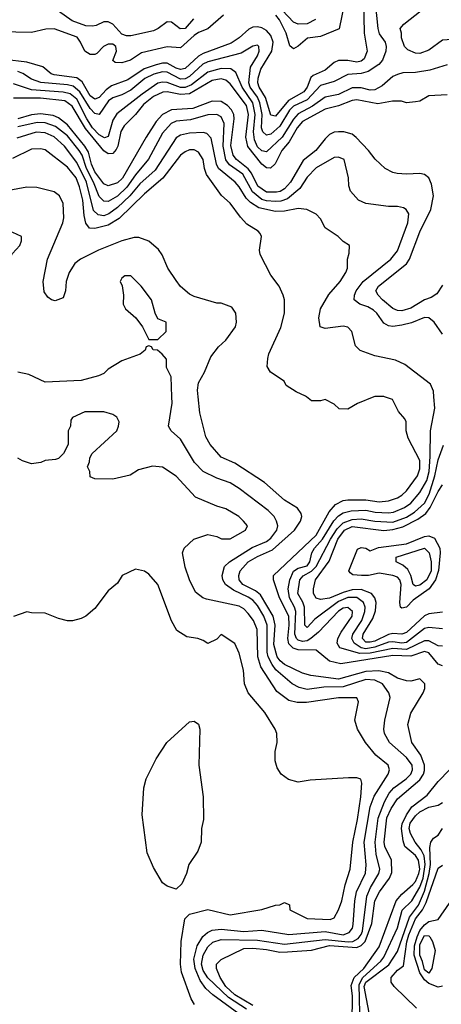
# Model space of a CAD drawing. Header units: inches. Extents: x 1793402 to 1900366, y 320852 to 470679.
# Tile 569 of 604: x 1864298 to 1866165, y 437312 to 441669. Entities that reach past the tile are written whole.
import ezdxf

# ---------------------------------------------------------------- set-up
doc = ezdxf.new("R2010")
doc.units = ezdxf.units.IN
doc.header["$MEASUREMENT"] = 0
doc.layers.add('B8463', color=7, linetype='Continuous')
doc.layers.add('B8464', color=7, linetype='Continuous')

msp = doc.modelspace()

# ---------------------------------------------------------------- linework, layer by layer
at = {"layer": 'B8463', "color": 4}
for points, elevation in [([(1865302, 437290), (1865222.1, 437342.1), (1865130, 437428.7), (1865110, 437461.6), (1865103.2, 437490), (1865109.8, 437530), (1865130, 437566.4), (1865153, 437587), (1865190, 437598.3), (1865350, 437595.5), (1865470, 437577.8), (1865650, 437598.5), (1865752.2, 437587.8), (1865772.3, 437590), (1865796.4, 437603.6), (1865810, 437620.4), (1865815.3, 437635.3), (1865835.3, 437790), (1865851.5, 437828.5), (1865888.3, 437890), (1865892.6, 437910), (1865876.8, 437976.8), (1865871.9, 438030), (1865884.7, 438135.3), (1865912.5, 438207.5), (1865933.5, 438246.5), (1865953.6, 438270), (1866009.5, 438310), (1866029.6, 438330), (1866037.6, 438350), (1866036.2, 438370), (1866010, 438404.5), (1865935.1, 438470), (1865912.3, 438510), (1865909.4, 438530), (1865915.1, 438570), (1865938, 438670), (1865932.3, 438690), (1865904.5, 438730), (1865870, 438746.9), (1865830, 438749.8), (1865730, 438717.4), (1865644.9, 438715.1), (1865570, 438705.4), (1865534.6, 438714.6), (1865503.7, 438730), (1865432.3, 438792.3), (1865415.2, 438815.2), (1865397.6, 438850), (1865393.6, 438870), (1865393.5, 438990), (1865378.7, 439030), (1865350, 439076.9), (1865330, 439099.7), (1865310, 439114.2), (1865244.2, 439144.2), (1865209.5, 439170), (1865197.6, 439190), (1865193.6, 439210), (1865204.5, 439250), (1865226.6, 439270), (1865326.3, 439333.7), (1865390, 439360.3), (1865410, 439374.4), (1865435.6, 439410), (1865440.7, 439430), (1865435.1, 439450), (1865424.5, 439470), (1865397.3, 439497.3), (1865270, 439594.5), (1865230, 439619.5), (1865170, 439640.9), (1865109.7, 439669.7), (1865072.3, 439710), (1865010, 439813.2), (1864969, 439850), (1864957.2, 439870), (1864972.1, 439972.1), (1864971.2, 440000)], 368), ([(1865330, 437306), (1865250, 437354.4), (1865209.8, 437390), (1865185.1, 437430), (1865169.3, 437470), (1865169.2, 437490), (1865190, 437510.8), (1865290, 437559), (1865330, 437560.2), (1865390, 437554.7), (1865450, 437542.9), (1865483.4, 437543.4), (1865590, 437551.3), (1865670, 437571.4), (1865790, 437563.5), (1865810, 437572.8), (1865828, 437590), (1865856.8, 437670), (1865870.9, 437770), (1865890.6, 437809.4), (1865935.8, 437870), (1865944.9, 437895.1), (1865943.5, 437950), (1865915.1, 438010), (1865910.8, 438030), (1865923.3, 438136.7), (1865942.1, 438177.9), (1865970, 438221.1), (1866070, 438304.9), (1866085.6, 438330), (1866090, 438346.8), (1866089.8, 438370), (1866073.8, 438413.8), (1866034, 438470), (1866017, 438550), (1866030, 438601), (1866084.5, 438690), (1866090.9, 438709.1), (1866091.1, 438730), (1866070, 438752), (1866030, 438742), (1866010, 438742.9), (1865970, 438755.1), (1865930, 438779.1), (1865887.9, 438787.9), (1865830, 438785.2), (1865710, 438750.7), (1865587.3, 438767.3), (1865550, 438778), (1865470, 438816.4), (1865451.2, 438831.2), (1865438.4, 438850), (1865423.5, 438903.5), (1865429, 438990), (1865419.3, 439030), (1865363.8, 439123.8), (1865341.4, 439141.4), (1865286, 439170), (1865269.7, 439190), (1865268, 439210), (1865274.3, 439230), (1865309.8, 439270.2), (1865350, 439294.3), (1865416.6, 439323.4), (1865514.7, 439410), (1865541.6, 439450), (1865547, 439470), (1865544.5, 439484.5), (1865527.8, 439507.8), (1865470, 439542.7), (1865381.6, 439621.6), (1865250, 439707), (1865190, 439733.2), (1865141.2, 439790), (1865122.5, 439822.5), (1865096, 439930), (1865088, 440000)], 364), ([(1866170, 438809.5), (1866150, 438816.9), (1866110, 438866.9), (1866090, 438873.1), (1866030, 438852.7), (1865950, 438855.2), (1865719.1, 438819.1), (1865670, 438831.1), (1865610, 438879.6), (1865530, 438880.8), (1865508.3, 438888.3), (1865490, 438907.6), (1865485, 438930), (1865491.3, 438990), (1865489, 439030), (1865447.8, 439110), (1865421.3, 439190), (1865421.6, 439210), (1865610, 439387.6), (1865668.2, 439491.8), (1865696.3, 439523.7), (1865730, 439541.7), (1865750, 439544.6), (1865830, 439544.6), (1865890, 439535.6), (1865930, 439539.5), (1865970, 439553.7), (1865990, 439564.9), (1866010, 439583.8), (1866058.4, 439650), (1866070, 439682), (1866070, 439718), (1866018, 439818), (1866009.1, 439849.1), (1866008.9, 439888.9), (1866003.1, 439903.1), (1865974.6, 439934.6), (1865948.7, 439988.7), (1865913.7, 440000)], 356), ([(1866170, 438896.3), (1866150, 438898), (1866110, 438919.7), (1866090, 438920.4), (1866010, 438882.7), (1865950, 438886), (1865850, 438865.2), (1865803.7, 438863.7), (1865715.3, 438890), (1865702.7, 438910), (1865706.6, 438930), (1865721.3, 438958.7), (1865769.6, 439030), (1865770.9, 439050.9), (1865750, 439067.3), (1865730, 439064.7), (1865710, 439052.3), (1865621.3, 438958.7), (1865586.4, 438930), (1865570, 438920.9), (1865550, 438917.2), (1865530, 438923.5), (1865523.5, 438930), (1865516.2, 438950), (1865520.3, 439050), (1865514.5, 439070), (1865491.9, 439110), (1865486.2, 439150), (1865493.1, 439190), (1865510.7, 439229.3), (1865530, 439241.3), (1865570, 439252.4), (1865581.7, 439270), (1865591, 439310), (1865603.5, 439330), (1865637.8, 439370), (1865688.5, 439451.5), (1865710, 439473.1), (1865730, 439486.3), (1865764.8, 439495.2), (1865830, 439498.6), (1865872, 439490), (1865930, 439486.9), (1865953.2, 439490), (1866000.9, 439510), (1866030, 439530.3), (1866070, 439576.4), (1866100.3, 439630), (1866110.6, 439670), (1866115.9, 439735.9), (1866116.3, 439850), (1866136.2, 439950), (1866132.1, 440000)], 352), ([(1865865.2, 440000), (1865794, 439970), (1865750, 439946), (1865712.7, 439947.3), (1865690, 439968), (1865650, 439988.7), (1865630, 439982), (1865590, 439982), (1865567.1, 440000)], 356), ([(1865267.8, 437270), (1865153.5, 437353.5), (1865122, 437382), (1865096.8, 437416.8), (1865074, 437470), (1865068.8, 437511.2), (1865083.9, 437570), (1865108.1, 437611.9), (1865129.8, 437630.2), (1865150, 437639.6), (1865190, 437644.7), (1865290, 437634.6), (1865370, 437640.2), (1865490, 437621.5), (1865650, 437634.2), (1865730, 437619), (1865756.2, 437630), (1865770.8, 437649.2), (1865774.3, 437665.7), (1865781, 437770), (1865789.7, 437810), (1865828.3, 437891.7), (1865831.1, 437928.9), (1865822.3, 438030), (1865850, 438186), (1865867, 438233), (1865929.6, 438330), (1865934.5, 438350), (1865929.3, 438370), (1865874.5, 438414.5), (1865829.2, 438470), (1865792.7, 438530), (1865781.2, 438570), (1865797.2, 438650), (1865790, 438668), (1865710, 438667.6), (1865567.2, 438647.2), (1865526.8, 438646.8), (1865490, 438656), (1865436.3, 438696.3), (1865364.9, 438804.9), (1865352.1, 438850), (1865349.6, 438970), (1865333.3, 439010), (1865310, 439040.9), (1865290, 439062), (1865270, 439073.6), (1865124.1, 439104.1), (1865108.7, 439110), (1865076.5, 439136.5), (1865049, 439190), (1865030, 439246), (1865018, 439310), (1865026, 439330), (1865069.1, 439370.9), (1865130, 439391.3), (1865170, 439382), (1865191.6, 439371.6), (1865230, 439371.3), (1865298, 439410), (1865306, 439430), (1865288, 439450), (1865268, 439470), (1865210, 439504), (1865170, 439516), (1865076.5, 439556.5), (1864990, 439649), (1864930, 439688.7), (1864886.4, 439693.6), (1864823.5, 439676.5), (1864786.4, 439653.6), (1864710, 439635.3), (1864630, 439638), (1864610, 439646), (1864608, 439670), (1864598, 439690), (1864607.3, 439712.7), (1864608, 439730), (1864618, 439750), (1864728, 439850), (1864735.3, 439870), (1864738, 439890), (1864728, 439910), (1864710, 439922), (1864670, 439934), (1864586.4, 439933.6), (1864531.6, 439908.4), (1864523.6, 439896.4), (1864522, 439870), (1864512, 439850), (1864512, 439790), (1864491.1, 439748.9), (1864470, 439728), (1864456.9, 439723.1), (1864410, 439718), (1864391.1, 439708.9), (1864350, 439704), (1864310, 439717.2), (1864289.4, 439729.4)], 372), ([(1866170, 438974), (1866110, 438979.7), (1866090, 438975.1), (1866010, 438913.3), (1865990, 438909.9), (1865950, 438915.7), (1865930, 438914), (1865870, 438891.8), (1865830, 438885.3), (1865809.7, 438890), (1865778.7, 438910), (1865768.4, 438930), (1865773.3, 438950), (1865812, 439010), (1865826, 439050), (1865826.9, 439070), (1865819.7, 439090), (1865790, 439111.8), (1865750, 439112.2), (1865710, 439094.6), (1865604.3, 439015.7), (1865570, 438979.5), (1865559.5, 438990), (1865558.2, 439070), (1865551.4, 439091.4), (1865528.7, 439130), (1865537.4, 439190), (1865552.6, 439207.4), (1865590, 439228.2), (1865610.4, 439249.6), (1865674.2, 439370), (1865703.6, 439416.4), (1865730, 439442), (1865770, 439457.1), (1865810, 439460.7), (1865870, 439450.2), (1865950, 439445.8), (1866010, 439468.4), (1866046.3, 439490), (1866089.7, 439530), (1866111.4, 439570), (1866135.9, 439650), (1866150, 439721), (1866173.7, 439786.3)], 348), ([(1866170, 439047.8), (1866110, 439039.7), (1866090, 439031.2), (1866010, 438957.4), (1865990, 438949.8), (1865950, 438952.3), (1865930, 438948.9), (1865870, 438919), (1865850, 438913.8), (1865830, 438914), (1865815.1, 438930), (1865819.2, 438950), (1865861.1, 439018.9), (1865873.5, 439053.5), (1865876.4, 439090), (1865869.7, 439110), (1865854.7, 439130), (1865810, 439147.1), (1865770, 439146.8), (1865730, 439134.9), (1865670, 439108.5), (1865630, 439104), (1865610, 439108.7), (1865599.3, 439130), (1865598, 439150), (1865607.6, 439190), (1865667.4, 439272.6), (1865706.1, 439370), (1865736, 439410), (1865770, 439425.8), (1865910, 439409.3), (1865950, 439412.6), (1865994.4, 439425.6), (1866060.8, 439459.2), (1866095.9, 439484.1), (1866115.8, 439510), (1866150, 439582), (1866170, 439610.7)], 344), ([(1865071.2, 437311.2), (1865056.6, 437336.6), (1865014.8, 437454.8), (1865009.2, 437490), (1865012.7, 437590), (1865029.2, 437690.8), (1865049, 437711), (1865130, 437730.8), (1865230, 437707.7), (1865370, 437731.3), (1865430, 437751.3), (1865450, 437752), (1865470, 437762), (1865492.7, 437752.7), (1865494, 437730), (1865570, 437691), (1865673.1, 437686.9), (1865690, 437694), (1865709.6, 437730), (1865724.2, 437770), (1865738.9, 437841.1), (1865760.7, 437910), (1865772.4, 438030), (1865793.7, 438130), (1865807.8, 438230), (1865812.7, 438290), (1865808.9, 438308.9), (1865790, 438314), (1865753.6, 438313.6), (1865583.2, 438303.2), (1865530, 438295.1), (1865487.2, 438307.2), (1865455.3, 438330), (1865438, 438358), (1865429.2, 438390), (1865429.2, 438430), (1865438, 438470), (1865436, 438510), (1865429.3, 438530), (1865383.3, 438603.3), (1865309.2, 438690), (1865293.2, 438730), (1865289, 438790), (1865270, 438866), (1865250, 438908), (1865190, 438948), (1865170, 438928), (1865130, 438908.7), (1865110, 438922), (1865086, 438930), (1865038, 438938), (1864994, 438966), (1864970, 439008.7), (1864909, 439170), (1864870, 439215.3), (1864850, 439228.7), (1864810, 439238), (1864752, 439210), (1864730, 439175.3), (1864690, 439141.2), (1864630, 439064), (1864590, 439029), (1864570, 439019), (1864531.1, 439008.9), (1864510, 439008.7), (1864470, 439019), (1864410, 439042.7), (1864350, 439044), (1864330, 439048.7), (1864270, 439028)], 376), ([(1865769.7, 437230.3), (1865770.7, 437350), (1865764.8, 437395.2), (1865778, 437430), (1865822, 437470), (1865890, 437566), (1865965.1, 437770), (1865990, 437799.5), (1866038.4, 437841.6), (1866050, 437856), (1866065.4, 437890), (1866069.8, 437910), (1866063.8, 437950), (1866050, 437971), (1866002.6, 438010), (1865995.1, 438035.1), (1865988, 438090), (1865991.6, 438110), (1866010, 438150.4), (1866034.5, 438185.5), (1866102.4, 438237.6), (1866150, 438298), (1866200.9, 438350)], 356), ([(1865805.4, 437210), (1865800.5, 437399.5), (1865817.3, 437430), (1865896.8, 437503.2), (1865910, 437520.4), (1865970.8, 437650), (1865991.8, 437728.2), (1866034, 437770), (1866069.9, 437830.1), (1866083.6, 437870), (1866093.6, 437930), (1866088.7, 437968.7), (1866076, 437996), (1866049.1, 438029.1), (1866027.8, 438067.8), (1866021.5, 438090), (1866026.6, 438113.4), (1866050, 438146.5), (1866070, 438163.2), (1866110, 438184.9), (1866150, 438193.4), (1866170, 438205.5)], 352), ([(1865849.8, 437250), (1865822.8, 437390), (1865830, 437410.2), (1865932.9, 437487.1), (1865970, 437544.9), (1866023, 437697), (1866063.4, 437750), (1866090, 437812.4), (1866110.5, 437890), (1866116.1, 437930), (1866114.3, 438005.7), (1866118, 438030), (1866130, 438046.8), (1866150, 438060.7), (1866170, 438090.6)], 348), ([(1866054.8, 437294.8), (1865955.3, 437390), (1865942, 437410), (1865942.7, 437430), (1865970, 437462.8), (1865997.5, 437482.5), (1866011.6, 437588.4), (1866020.6, 437619.4), (1866049.9, 437690.1), (1866080.6, 437730), (1866097.3, 437762.7), (1866150, 437914.8), (1866170, 437927.3)], 344), ([(1866170, 437392.7), (1866150, 437387.3), (1866110, 437404.1), (1866090, 437420.7), (1866070, 437451), (1866044.5, 437530), (1866045.9, 437570), (1866056.9, 437610), (1866070, 437639.2), (1866090, 437663.2), (1866110, 437677.7), (1866150, 437687.3), (1866200.2, 437759.8)], 336)]:
    msp.add_lwpolyline(points, dxfattribs=dict(at, elevation=elevation))
for points, elevation in [([(1865990, 439065.6), (1865983.7, 439070), (1865981.3, 439090), (1865987.1, 439170), (1865981.3, 439190), (1865970, 439202.4), (1865950, 439209.7), (1865890, 439219.3), (1865842, 439210), (1865811, 439209), (1865772.7, 439212.7), (1865760.7, 439220.7), (1865755.6, 439230), (1865793.6, 439326.4), (1865810, 439332.9), (1865830.2, 439330.2), (1865850, 439318.8), (1865886.4, 439333.6), (1866010, 439349.2), (1866090, 439381.5), (1866110, 439384.6), (1866134.1, 439374.1), (1866157.3, 439330), (1866159.1, 439310), (1866152, 439232), (1866139.3, 439190), (1866110.1, 439149.9), (1866039.3, 439100.7), (1866010, 439069.7)], 336), ([(1866050, 439163), (1866039.5, 439170), (1866029.7, 439210), (1866015.9, 439235.9), (1865994.7, 439254.7), (1865964.5, 439270), (1865965.1, 439290), (1866090, 439330.3), (1866110.2, 439310.2), (1866119, 439270), (1866119.8, 439230), (1866100.9, 439190), (1866070, 439167.3)], 332), ([(1864990, 437822), (1864950, 437835.3), (1864930, 437848.7), (1864890, 437918), (1864861.5, 437981.5), (1864839.3, 438150), (1864846.6, 438270), (1864858, 438310), (1864902, 438398), (1864949.3, 438470), (1865050, 438562), (1865070, 438564.7), (1865090, 438552), (1865096, 438530), (1865090.7, 438370), (1865110.7, 438229.3), (1865111, 438130), (1865102.8, 438090), (1865101, 438030), (1865086, 437990), (1865046, 437930), (1865036, 437890), (1865015.3, 437844.7)], 376), ([(1866110, 437449.7), (1866090, 437464.7), (1866081.8, 437501.8), (1866069.2, 437530), (1866070, 437576.3), (1866090, 437616.5), (1866110, 437614.9), (1866114.4, 437610), (1866125.3, 437590), (1866137, 437550), (1866123.1, 437470)], 332)]:
    msp.add_lwpolyline(points, close=True, dxfattribs=dict(at, elevation=elevation))
at = {"layer": 'B8464', "color": 4}
for points, elevation in [([(1865818.8, 441830), (1865823.2, 441610), (1865836.5, 441530), (1865823.2, 441496.8), (1865810, 441486), (1865790, 441482), (1865750, 441488.4), (1865710, 441488), (1865690, 441479.6), (1865650, 441446.3), (1865597.1, 441422.9), (1865587.2, 441412.8), (1865571.2, 441370), (1865556.5, 441350), (1865488.3, 441311.7), (1865430, 441241.6), (1865410, 441246.6), (1865385.4, 441325.4), (1865358.5, 441370), (1865352, 441390), (1865353.1, 441410), (1865366, 441450), (1865414.6, 441530), (1865419.3, 441570), (1865410, 441599.6), (1865390, 441622), (1865370, 441633.7), (1865350, 441638.3), (1865330, 441635.8), (1865312.7, 441627.3), (1865270, 441589.6), (1865234.2, 441565.8), (1865110, 441519.8), (1865090, 441507.3), (1865030, 441453.3), (1865010, 441448.8), (1864990, 441454.4), (1864950, 441476.5), (1864930, 441477.5), (1864901.6, 441470), (1864848.7, 441451.3), (1864777, 441403), (1864703.6, 441376.4), (1864680.4, 441359.5), (1864650, 441324.4), (1864630, 441317.7), (1864610, 441332.8), (1864573.9, 441393.9), (1864550, 441412.4), (1864450, 441425.4), (1864437.2, 441430), (1864400.7, 441460.7), (1864330, 441481.7), (1864230, 441492.4)], 324), ([(1865867, 441790), (1865883, 441630), (1865890, 441606), (1865916, 441570), (1865921, 441550), (1865918.8, 441530), (1865904, 441490), (1865888.4, 441471.6), (1865840.4, 441439.6), (1865810, 441431.3), (1865750, 441426), (1865690, 441395.1), (1865630, 441378), (1865570, 441314.2), (1865510, 441287.3), (1865491.6, 441268.4), (1865450, 441197.7), (1865410, 441163), (1865390, 441157.6), (1865373.7, 441173.7), (1865368.9, 441190), (1865370.7, 441250), (1865361.6, 441301.6), (1865350, 441325.7), (1865318, 441370), (1865312.8, 441390), (1865320.3, 441459.7), (1865351.2, 441510), (1865358.4, 441530), (1865357.2, 441550), (1865350, 441557.2), (1865330, 441552.3), (1865279, 441521), (1865130, 441483.1), (1865108.1, 441471.9), (1865050, 441417.7), (1865030, 441407.6), (1865010, 441406.8), (1864950, 441436.8), (1864930, 441439.2), (1864891.9, 441428.1), (1864851.2, 441408.8), (1864790, 441357.4), (1864750, 441336.3), (1864710, 441324.2), (1864690.5, 441310), (1864650, 441249.3), (1864630, 441253.6), (1864610, 441275.8), (1864563.8, 441350), (1864534.5, 441374.5), (1864510, 441381.1), (1864391.6, 441391.6), (1864350, 441406.6), (1864311.8, 441431.8), (1864290, 441439.7)], 328), ([(1865735.5, 441744.5), (1865711.8, 441628.2), (1865630, 441594.7), (1865571.8, 441588.2), (1865530, 441552), (1865510, 441540.9), (1865493.6, 441553.6), (1865478, 441610), (1865448.6, 441668.6), (1865432, 441690)], 316), ([(1865200.5, 441690), (1865131, 441629), (1865090, 441612.6), (1865070, 441599.1), (1865010, 441544.7), (1864950, 441548.6), (1864836.7, 441523.3), (1864787.7, 441490), (1864750, 441478.9), (1864720.5, 441480.5), (1864709.4, 441489.4), (1864726.3, 441530), (1864723.6, 441550), (1864710, 441560.5), (1864690, 441561.1), (1864669.3, 441550.7), (1864639.9, 441520.1), (1864630, 441514.7), (1864610, 441514.7), (1864585.6, 441530), (1864567.6, 441570), (1864551.9, 441591.9), (1864450, 441629.4), (1864413.2, 441626.8), (1864350, 441612.3), (1864210, 441615.6)], 316), ([(1865067.6, 441672.4), (1865030, 441629.7), (1865008.5, 441628.5), (1864970, 441658), (1864950, 441659.3), (1864911, 441630), (1864890, 441620.7), (1864790, 441598), (1864770, 441598), (1864750, 441604.5), (1864710, 441649), (1864690, 441659.3), (1864670, 441659.3), (1864636.3, 441643.7), (1864619.3, 441640.7), (1864590, 441641.6), (1864530, 441663.6), (1864470, 441707.3)], 312), ([(1865607.3, 441670), (1865570, 441651.6), (1865530, 441649.6), (1865510, 441657.6), (1865461.1, 441710)], 312), ([(1866890, 441702), (1866850, 441669.2), (1866810.6, 441649.4), (1866770, 441617.2), (1866750, 441609), (1866670, 441606), (1866608.7, 441630), (1866570, 441637.4), (1866450, 441630.9), (1866230, 441582.4), (1866170, 441578), (1866110, 441534.5), (1866070, 441519.3), (1866050, 441521.2), (1866016.5, 441536.5), (1866002, 441550), (1865988.9, 441588.9), (1865988.7, 441610), (1865982, 441630), (1865998, 441650), (1866075.3, 441710)], 328), ([(1866190, 441469.3), (1866113.8, 441446.2), (1866050, 441436.2), (1865994.2, 441434.2), (1865970, 441427.3), (1865950, 441417.6), (1865903.2, 441376.8), (1865870, 441359.1), (1865850, 441356.9), (1865810, 441367.1), (1865770, 441368.3), (1865710, 441337.7), (1865650, 441326.9), (1865594.1, 441285.9), (1865530, 441252.4), (1865510, 441229.7), (1865460.2, 441150), (1865390, 441084.2), (1865370, 441088.2), (1865350, 441106.6), (1865336.9, 441136.9), (1865333.4, 441173.4), (1865341, 441250), (1865330, 441301.6), (1865282.2, 441370), (1865255.3, 441435.3), (1865232.1, 441452.1), (1865190, 441453.1), (1865130, 441437.3), (1865059, 441381), (1865030, 441369), (1865009.9, 441369.9), (1864950, 441391.9), (1864930, 441393.3), (1864910, 441388.5), (1864840, 441340), (1864728, 441252), (1864710, 441225.2), (1864690, 441152.7), (1864673, 441147), (1864650, 441159.2), (1864620.3, 441190), (1864594.6, 441230), (1864550, 441317.7), (1864521, 441341), (1864490, 441348.9), (1864350, 441358.4), (1864270, 441385.4)], 332), ([(1866190, 441337.2), (1866110, 441332.7), (1866070, 441309.2), (1866050, 441305.2), (1866010, 441302), (1865988.4, 441308.4), (1865948.7, 441308.7), (1865883.4, 441296.6), (1865790, 441314), (1865770, 441311.1), (1865710, 441288.5), (1865650, 441273.5), (1865550, 441218.5), (1865525.8, 441190), (1865491.5, 441128.5), (1865458.3, 441090), (1865429.1, 441030.9), (1865408.4, 441011.6), (1865390, 441013), (1865370, 441029.7), (1865307.8, 441107.8), (1865299.4, 441150), (1865311.3, 441250), (1865301.8, 441290), (1865230, 441384.7), (1865210, 441401.1), (1865190, 441407.4), (1865150, 441400.9), (1865050, 441341), (1865010, 441338.3), (1864950, 441349.8), (1864931.2, 441348.8), (1864890, 441329.8), (1864846.1, 441293.9), (1864810, 441249.7), (1864760.2, 441199.8), (1864746.2, 441173.8), (1864732.6, 441110), (1864725.1, 441094.9), (1864710, 441077.6), (1864690, 441075.1), (1864670, 441089.6), (1864588.3, 441188.3), (1864530, 441286.9), (1864497, 441310), (1864390, 441322.3), (1864270, 441322)], 336), ([(1866170, 440494), (1866144.4, 440455.6), (1866119.9, 440440.1), (1866090, 440429.7), (1866030, 440392.8), (1865990, 440380.5), (1865970, 440382), (1865950, 440391.5), (1865904.5, 440430), (1865884.5, 440450), (1865875.1, 440470), (1865886.6, 440490), (1866010, 440588.7), (1866024, 440610), (1866070, 440730.7), (1866118, 440830), (1866129.6, 440890), (1866121, 440941), (1866110, 440969), (1866090, 440984), (1866070, 440989), (1866010, 440985.2), (1865969.3, 440989.3), (1865950, 440993.2), (1865915.3, 441010), (1865871.9, 441051.9), (1865842.7, 441090), (1865788.1, 441148.1), (1865770, 441162), (1865733.1, 441173.1), (1865710, 441173.6), (1865690, 441171.6), (1865670, 441160.9), (1865650, 441142.7), (1865609, 441091), (1865553.5, 441046.5), (1865497.4, 440950), (1865470, 440920.5), (1865451, 440909), (1865434.5, 440905.5), (1865390, 440906.6), (1865352, 440932), (1865323.7, 440990), (1865310, 441008.6), (1865257.7, 441050), (1865242.8, 441070), (1865232.4, 441112.4), (1865247.8, 441230), (1865245.3, 441250), (1865235.6, 441270), (1865218, 441290), (1865190, 441307.1), (1865150, 441308.4), (1865063.6, 441276.4), (1864970, 441269.8), (1864930, 441249.7), (1864901.7, 441218.3), (1864857, 441150), (1864752.3, 440967.7), (1864730, 440948), (1864690, 440933.6), (1864670, 440942.9), (1864630, 440995.4), (1864615.2, 441030), (1864602.3, 441082.3), (1864586.8, 441110), (1864510, 441203.9), (1864470, 441234.5), (1864445.4, 441245.4), (1864390, 441253.3), (1864350, 441248.9), (1864290, 441229.8)], 344), ([(1866170, 440278), (1866133.2, 440330), (1866110, 440349.3), (1866090, 440352), (1866031.9, 440328.1), (1865990, 440316.9), (1865950, 440311.6), (1865930, 440314.5), (1865910, 440326), (1865879.5, 440370), (1865864.2, 440384.2), (1865838.8, 440398.8), (1865804, 440410), (1865779.3, 440430), (1865779.5, 440450), (1865787, 440470), (1865818.4, 440510), (1865940.9, 440610), (1865970, 440646), (1866017, 440770), (1866021.2, 440810), (1866009.4, 440829.4), (1865997, 440837), (1865970, 440842.7), (1865930, 440842.7), (1865830, 440855.3), (1865798, 440870), (1865762, 440910), (1865754.6, 440934.6), (1865753.2, 440970), (1865734, 441050), (1865710, 441061.2), (1865690, 441059.3), (1865610, 441014), (1865570, 440972), (1865537.5, 440922.5), (1865483.4, 440876.6), (1865453.5, 440866.5), (1865430, 440864.8), (1865390, 440867.1), (1865370, 440873.8), (1865328, 440908), (1865285.1, 440985.1), (1865226.8, 441026.8), (1865209.8, 441049.8), (1865198.4, 441110), (1865202.6, 441210), (1865190, 441239.5), (1865170, 441249.6), (1865130, 441248), (1865053.9, 441226.1), (1864990, 441219.7), (1864968, 441210), (1864930, 441167), (1864868.2, 441051.8), (1864810, 440983), (1864771.9, 440928.1), (1864730, 440888.5), (1864690, 440865.1), (1864670, 440865.6), (1864650, 440886.6), (1864624.2, 440950), (1864593.3, 441010), (1864574.4, 441070), (1864561.4, 441090), (1864510, 441156), (1864456.2, 441196.2), (1864410, 441212.8), (1864374.7, 441214.7), (1864290, 441194.4)], 348), ([(1866132.1, 440000), (1866130, 440026), (1866116.6, 440056.6), (1866003.2, 440143.2), (1865962, 440162), (1865870, 440181.2), (1865804.7, 440204.7), (1865785.2, 440225.2), (1865768.7, 440290), (1865750, 440308.7), (1865730, 440313.2), (1865650, 440302), (1865628.7, 440310), (1865622, 440350), (1865629, 440390), (1865667.2, 440452.8), (1865716, 440510), (1865741.2, 440550), (1865749, 440570), (1865748.7, 440610), (1865756.4, 440636.4), (1865758, 440670), (1865730, 440688), (1865708, 440710), (1865650, 440748), (1865630, 440788), (1865610, 440808.7), (1865569.3, 440829.3), (1865530, 440834), (1865470, 440821.3), (1865430, 440820.4), (1865357.1, 440837.1), (1865320, 440860), (1865299.8, 440879.8), (1865270, 440929.5), (1865251.5, 440950), (1865178, 441010), (1865168.4, 441030), (1865144.9, 441144.9), (1865125.8, 441165.8), (1865109.6, 441169.6), (1865050, 441166.6), (1865010, 441157.6), (1864990, 441147), (1864897.3, 441002.7), (1864830, 440942.6), (1864785.2, 440890), (1864730, 440837.7), (1864692.7, 440810), (1864670, 440801.1), (1864645.3, 440805.3), (1864624.6, 440824.6), (1864592.9, 440950), (1864550, 441037.6), (1864495.8, 441110), (1864450, 441151.1), (1864410, 441168.3), (1864370, 441170.9), (1864285.6, 441145.6)], 352), ([(1865567.1, 440000), (1865563.1, 440003.1), (1865522, 440022), (1865478, 440050), (1865468, 440070), (1865408.7, 440110), (1865394, 440134), (1865396, 440170), (1865400.9, 440190), (1865453.4, 440306.6), (1865469.5, 440370), (1865469.5, 440429.5), (1865463.7, 440450), (1865446, 440490), (1865410, 440539), (1865362.7, 440630), (1865359.3, 440650), (1865368.7, 440710), (1865363.1, 440723.1), (1865353.6, 440733.6), (1865304.1, 440764.1), (1865274.8, 440794.8), (1865230, 440857.2), (1865191.7, 440891.7), (1865124.9, 440984.9), (1865115.8, 441010), (1865109.6, 441050), (1865090, 441083.7), (1865070, 441094), (1865050, 441093.6), (1865030, 441085.1), (1865010, 441069.5), (1864931.9, 440968.1), (1864850, 440898), (1864738, 440790), (1864690, 440760.3), (1864630, 440745.1), (1864607, 440747), (1864590, 440769), (1864582.5, 440802.5), (1864577.4, 440870), (1864562.8, 440930), (1864547.4, 440970), (1864510, 441016.9), (1864410, 441094), (1864390, 441098.4), (1864350, 441096.2), (1864265.1, 441054.9)], 356), ([(1865088, 440000), (1865084.5, 440030), (1865090, 440062), (1865116, 440110), (1865143.3, 440176.7), (1865178.6, 440221.4), (1865210, 440251.3), (1865253.2, 440310), (1865257.2, 440330), (1865254, 440370), (1865236.5, 440396.5), (1865190, 440415.3), (1865170, 440415.3), (1865070, 440444), (1865050, 440455.3), (1865010, 440488.7), (1864990, 440515.3), (1864954, 440570), (1864929.1, 440629.1), (1864912.9, 440652.9), (1864869.3, 440689.3), (1864825.6, 440705.6), (1864805.2, 440705.2), (1864750, 440691.2), (1864646.8, 440650), (1864567.3, 440610), (1864542, 440590), (1864517.3, 440550), (1864504, 440510), (1864501, 440470), (1864490, 440438), (1864455.3, 440424.7), (1864438, 440430), (1864422, 440442), (1864405.6, 440465.6), (1864401.2, 440510), (1864420.9, 440610), (1864488, 440770), (1864492.7, 440792.7), (1864490, 440855.3), (1864473.6, 440890), (1864450, 440907.3), (1864373.2, 440926.8), (1864330, 440927.6), (1864250, 440914)], 364), ([(1864971.2, 440000), (1864968.4, 440088.4), (1864948, 440130), (1864947.3, 440167.3), (1864928.4, 440188.4), (1864907.3, 440207.3), (1864888, 440208), (1864882, 440222), (1864870, 440226), (1864858, 440222), (1864852.7, 440207.3), (1864831.6, 440188.4), (1864750, 440159), (1864690, 440122), (1864670, 440104), (1864647.1, 440092.9), (1864570, 440073.2), (1864410, 440065.2), (1864338.6, 440098.6), (1864289.5, 440109.5)], 368), ([(1865913.7, 440000), (1865910, 440001.2), (1865870, 440002), (1865865.2, 440000)], 356)]:
    msp.add_lwpolyline(points, dxfattribs=dict(at, elevation=elevation))
at = {"layer": 'B8464', "color": 4, "elevation": 368}
for points in [[(1864230, 440728.7), (1864110, 440684), (1864050, 440633.2), (1864034, 440590), (1864031, 440551), (1864036, 440530), (1864031.3, 440510), (1864032, 440450), (1864050, 440422), (1864070, 440434), (1864100.2, 440499.8), (1864110, 440512), (1864218, 440570), (1864242, 440590), (1864266, 440634), (1864298, 440670), (1864306, 440690), (1864306, 440710), (1864267.3, 440727.3)], [(1864763.6, 440536.4), (1864750, 440526), (1864742, 440510), (1864751.6, 440491.6), (1864758, 440450), (1864756, 440410), (1864766, 440390), (1864812, 440350), (1864842, 440310), (1864870, 440254), (1864910, 440254), (1864946, 440290), (1864946, 440330), (1864910, 440346), (1864898, 440370), (1864882, 440430), (1864835.3, 440490), (1864790, 440535.3)]]:
    msp.add_lwpolyline(points, close=True, dxfattribs=at)

doc.saveas('drawing.dxf')
